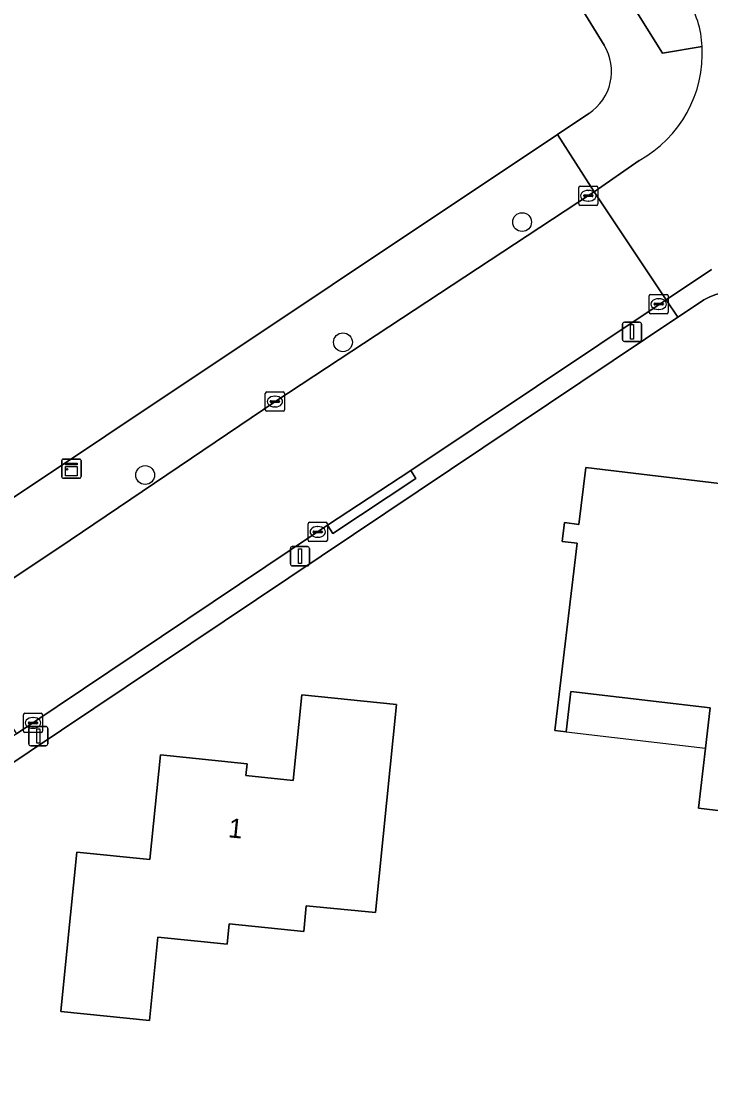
# Model space of a CAD drawing. Extents: x 162396 to 163643, y 386452 to 387406.
# Drawn here: x 163112.8 to 163148.6, y 386774.2 to 386829.1 of the extents above; entities that cross this region are included whole.
import ezdxf

# ---------------------------------------------------------------- set-up
doc = ezdxf.new("R2010")
doc.units = 0
for name, color, linetype in [('IMGEO_Berm_groen', 7, 'Continuous'), ('IMGEO_Boom', 7, 'Continuous'), ('IMGEO_Erf', 7, 'Continuous'), ('IMGEO_Kast', 7, 'Continuous'), ('IMGEO_Kolk', 7, 'Continuous'), ('IMGEO_Lichtmast', 7, 'Continuous'), ('IMGEO_Pand', 7, 'Continuous'), ('IMGEO_Pand_nummerreeks', 7, 'Continuous'), ('IMGEO_Pand_overbouw', 7, 'Continuous'), ('IMGEO_Rijbaan_lokaal_gesloten', 7, 'Continuous'), ('IMGEO_Voetpad_open', 7, 'Continuous')]:
    doc.layers.add(name, color=color, linetype=linetype)

msp = doc.modelspace()

# ---------------------------------------------------------------- linework, layer by layer
at = {"layer": 'IMGEO_Berm_groen'}
msp.add_lwpolyline([(163133.171, 386853.318), (163132.152, 386852.695), (163130.798, 386851.848), (163138.449, 386839.645), (163146.104, 386827.388), (163148.158, 386827.738)], dxfattribs=at)
msp.add_arc((163143.164, 386827.546), 4.998, 2.2064, 32.9251, dxfattribs=at)
at = {"layer": 'IMGEO_Boom'}
for centre in [(163138.806, 386818.611), (163129.498, 386812.364), (163119.219, 386805.465)]:
    msp.add_circle(centre, 0.489, dxfattribs=at)
at = {"layer": 'IMGEO_Erf'}
for points in [[(163143.068, 386827.803), (163123.585, 386859.49), (163102.006, 386895.698), (163079.761, 386934.958), (163074.122, 386945.175)], [(163055.371, 386870.345), (163099.918, 386803.497), (163101.741, 386800.505), (163101.872, 386800.31), (163102.019, 386800.128), (163102.182, 386799.96), (163102.36, 386799.807), (163102.551, 386799.671), (163102.753, 386799.552), (163102.964, 386799.452), (163103.184, 386799.371), (163103.411, 386799.309), (163103.641, 386799.269), (163103.875, 386799.249), (163104.109, 386799.25), (163104.343, 386799.272), (163104.573, 386799.315), (163104.799, 386799.378), (163105.018, 386799.461), (163105.229, 386799.564), (163105.43, 386799.684), (163105.441, 386799.692), (163140.645, 386823.163), (163142.278, 386824.252)], [(163227.316, 386699.623), (163227.044, 386700.095), (163212.434, 386723.369), (163194.869, 386749.748), (163193.027, 386752.59), (163166.953, 386791.514), (163151.55, 386814.685), (163151.264, 386814.81), (163150.968, 386814.908), (163150.664, 386814.98), (163150.356, 386815.024), (163150.044, 386815.041), (163149.732, 386815.03), (163149.422, 386814.99), (163149.118, 386814.924), (163148.82, 386814.83), (163148.532, 386814.71), (163148.255, 386814.565), (163148.07, 386814.449), (163146.898, 386813.664), (163065.982, 386759.453)]]:
    msp.add_lwpolyline(points, dxfattribs=at)
for points in [[(163147.966, 386788.151), (163148.337, 386791.263), (163148.586, 386793.358), (163141.341, 386794.22), (163141.092, 386792.125), (163140.502, 386792.195), (163141.659, 386801.917), (163140.887, 386802.009), (163141.004, 386802.991), (163141.761, 386802.901), (163142.112, 386805.854), (163151.96, 386804.682), (163151.46, 386800.481), (163151.168, 386798.025), (163156.986, 386797.333), (163155.783, 386787.221)], [(163114.834, 386777.579), (163115.17, 386780.893), (163115.672, 386785.867), (163119.461, 386785.484), (163120.009, 386790.916), (163124.515, 386790.461), (163124.452, 386789.844), (163126.903, 386789.596), (163127.352, 386794.043), (163132.281, 386793.545), (163131.779, 386788.571), (163131.188, 386782.72), (163127.593, 386783.083), (163127.458, 386781.745), (163123.579, 386782.137), (163123.473, 386781.083), (163119.879, 386781.446), (163119.441, 386777.113)]]:
    msp.add_lwpolyline(points, close=True, dxfattribs=at)
msp.add_arc((163140.826, 386826.438), 2.624, 303.5828, 31.3322, dxfattribs=at)
at = {"layer": 'IMGEO_Kast'}
for p, q in [((163114.886, 386805.372), (163114.886, 386806.213)), ((163114.886, 386806.213), (163114.886, 386805.372)), ((163114.961, 386806.297), (163115.802, 386806.297)), ((163115.802, 386806.297), (163114.961, 386806.297)), ((163115.886, 386806.222), (163115.886, 386805.381)), ((163115.886, 386805.381), (163115.886, 386806.222)), ((163115.811, 386805.297), (163114.97, 386805.297)), ((163114.97, 386805.297), (163115.811, 386805.297))]:
    msp.add_line(p, q, dxfattribs=at)
for points in [[(163115.081, 386806.087), (163115.681, 386806.087), (163115.681, 386806.002), (163115.081, 386806.002), (163115.081, 386806.087)], [(163115.081, 386805.912), (163115.681, 386805.912), (163115.681, 386805.423), (163115.081, 386805.423), (163115.081, 386805.912)]]:
    msp.add_lwpolyline(points, dxfattribs=at)
msp.add_circle((163115.165, 386805.761), 0.0377, dxfattribs=at)
for centre, start, end in [((163114.964, 386806.219), 92.4484, 184.2845), ((163114.964, 386806.219), 92.4484, 184.2845), ((163115.808, 386806.219), 2.4484, 94.2845), ((163115.808, 386806.219), 2.4484, 94.2845), ((163114.964, 386805.375), 182.4484, 274.2845), ((163114.964, 386805.375), 182.4484, 274.2845), ((163115.808, 386805.375), 272.4484, 4.2845), ((163115.808, 386805.375), 272.4484, 4.2845)]:
    msp.add_arc(centre, 0.0779, start, end, dxfattribs=at)
at = {"layer": 'IMGEO_Kolk'}
for p, q in [((163141.746, 386819.552), (163141.746, 386820.404)), ((163141.821, 386820.478), (163142.673, 386820.478)), ((163142.048, 386820.021), (163142.446, 386820.021)), ((163142.234, 386820.258), (163142.259, 386820.258)), ((163142.747, 386820.404), (163142.747, 386819.552)), ((163142.673, 386819.478), (163141.821, 386819.478)), ((163142.005, 386819.972), (163142.005, 386819.984)), ((163142.443, 386819.935), (163142.045, 386819.935)), ((163142.257, 386819.698), (163142.232, 386819.698)), ((163142.489, 386819.984), (163142.489, 386819.972)), ((163145.402, 386813.924), (163145.402, 386814.776)), ((163145.477, 386814.85), (163146.329, 386814.85)), ((163145.89, 386814.63), (163145.915, 386814.63)), ((163146.403, 386814.776), (163146.403, 386813.924)), ((163145.661, 386814.344), (163145.661, 386814.356)), ((163146.099, 386814.307), (163145.701, 386814.307)), ((163145.704, 386814.393), (163146.102, 386814.393)), ((163145.913, 386814.07), (163145.888, 386814.07)), ((163146.145, 386814.356), (163146.145, 386814.344)), ((163146.329, 386813.85), (163145.477, 386813.85)), ((163125.461, 386808.856), (163125.461, 386809.708)), ((163125.536, 386809.782), (163126.388, 386809.782)), ((163126.462, 386809.708), (163126.462, 386808.856)), ((163125.72, 386809.276), (163125.72, 386809.288)), ((163126.158, 386809.239), (163125.76, 386809.239)), ((163125.763, 386809.325), (163126.161, 386809.325)), ((163125.949, 386809.562), (163125.974, 386809.562)), ((163126.204, 386809.288), (163126.204, 386809.276)), ((163126.388, 386808.782), (163125.536, 386808.782)), ((163125.972, 386809.002), (163125.947, 386809.002)), ((163127.761, 386803.008), (163128.613, 386803.008)), ((163127.686, 386802.082), (163127.686, 386802.934)), ((163127.945, 386802.502), (163127.945, 386802.514)), ((163128.383, 386802.465), (163127.985, 386802.465)), ((163127.988, 386802.551), (163128.386, 386802.551)), ((163128.174, 386802.788), (163128.199, 386802.788)), ((163128.429, 386802.514), (163128.429, 386802.502)), ((163128.687, 386802.934), (163128.687, 386802.082)), ((163128.613, 386802.008), (163127.761, 386802.008)), ((163128.197, 386802.228), (163128.172, 386802.228)), ((163112.89, 386792.156), (163112.89, 386793.008)), ((163112.965, 386793.082), (163113.817, 386793.082)), ((163113.192, 386792.625), (163113.59, 386792.625)), ((163113.378, 386792.862), (163113.403, 386792.862)), ((163113.891, 386793.008), (163113.891, 386792.156)), ((163113.817, 386792.082), (163112.965, 386792.082)), ((163113.149, 386792.576), (163113.149, 386792.588)), ((163113.587, 386792.539), (163113.189, 386792.539)), ((163113.401, 386792.302), (163113.376, 386792.302)), ((163113.633, 386792.588), (163113.633, 386792.576))]:
    msp.add_line(p, q, dxfattribs=at)
for points in [[(163141.746, 386819.552), (163141.746, 386820.404)], [(163141.821, 386820.478), (163142.673, 386820.478)], [(163142.747, 386820.404), (163142.747, 386819.552)], [(163142.673, 386819.478), (163141.821, 386819.478)], [(163145.402, 386813.924), (163145.402, 386814.776)], [(163145.477, 386814.85), (163146.329, 386814.85)], [(163146.403, 386814.776), (163146.403, 386813.924)], [(163146.329, 386813.85), (163145.477, 386813.85)], [(163125.461, 386808.856), (163125.461, 386809.708)], [(163125.536, 386809.782), (163126.388, 386809.782)], [(163126.462, 386809.708), (163126.462, 386808.856)], [(163126.388, 386808.782), (163125.536, 386808.782)], [(163127.761, 386803.008), (163128.613, 386803.008)], [(163127.686, 386802.082), (163127.686, 386802.934)], [(163128.687, 386802.934), (163128.687, 386802.082)], [(163128.613, 386802.008), (163127.761, 386802.008)], [(163112.89, 386792.156), (163112.89, 386793.008)], [(163112.965, 386793.082), (163113.817, 386793.082)], [(163113.891, 386793.008), (163113.891, 386792.156)], [(163113.817, 386792.082), (163112.965, 386792.082)]]:
    msp.add_lwpolyline(points, dxfattribs=at)
for centre, radius, start, end in [((163141.823, 386820.402), 0.0765, 91.552, 178.448), ((163141.823, 386820.402), 0.0765, 91.552, 178.448), ((163142.045, 386819.981), 0.0403, 85.8775, 175.7526), ((163142.45, 386819.983), 0.0386, 1.7309, 96.639), ((163142.671, 386820.402), 0.0765, 1.552, 88.448), ((163142.671, 386820.402), 0.0765, 1.552, 88.448), ((163141.823, 386819.554), 0.0765, 181.552, 268.448), ((163141.823, 386819.554), 0.0765, 181.552, 268.448), ((163142.042, 386819.971), 0.0366, 178.938, 274.7102), ((163142.446, 386819.978), 0.043, 264.8664, 352.4533), ((163142.671, 386819.554), 0.0765, 271.552, 358.448), ((163142.671, 386819.554), 0.0765, 271.552, 358.448), ((163145.479, 386814.774), 0.0765, 91.552, 178.448), ((163145.479, 386814.774), 0.0765, 91.552, 178.448), ((163146.327, 386814.774), 0.0765, 1.552, 88.448), ((163146.327, 386814.774), 0.0765, 1.552, 88.448), ((163145.701, 386814.353), 0.0403, 85.8775, 175.7526), ((163145.698, 386814.343), 0.0366, 178.938, 274.7102), ((163146.102, 386814.35), 0.043, 264.8664, 352.4533), ((163146.106, 386814.355), 0.0386, 1.7309, 96.639), ((163145.479, 386813.926), 0.0765, 181.552, 268.448), ((163145.479, 386813.926), 0.0765, 181.552, 268.448), ((163146.327, 386813.926), 0.0765, 271.552, 358.448), ((163146.327, 386813.926), 0.0765, 271.552, 358.448), ((163125.538, 386809.706), 0.0765, 91.552, 178.448), ((163125.538, 386809.706), 0.0765, 91.552, 178.448), ((163126.386, 386809.706), 0.0765, 1.552, 88.448), ((163126.386, 386809.706), 0.0765, 1.552, 88.448), ((163125.76, 386809.285), 0.0403, 85.8775, 175.7526), ((163125.757, 386809.275), 0.0366, 178.938, 274.7102), ((163126.161, 386809.282), 0.043, 264.8664, 352.4533), ((163126.165, 386809.287), 0.0386, 1.7309, 96.639), ((163125.538, 386808.858), 0.0765, 181.552, 268.448), ((163125.538, 386808.858), 0.0765, 181.552, 268.448), ((163126.386, 386808.858), 0.0765, 271.552, 358.448), ((163126.386, 386808.858), 0.0765, 271.552, 358.448), ((163127.763, 386802.932), 0.0765, 91.552, 178.448), ((163127.763, 386802.932), 0.0765, 91.552, 178.448), ((163128.611, 386802.932), 0.0765, 1.552, 88.448), ((163128.611, 386802.932), 0.0765, 1.552, 88.448), ((163127.985, 386802.511), 0.0403, 85.8775, 175.7526), ((163127.982, 386802.501), 0.0366, 178.938, 274.7102), ((163128.386, 386802.508), 0.043, 264.8664, 352.4533), ((163128.39, 386802.513), 0.0386, 1.7309, 96.639), ((163127.763, 386802.084), 0.0765, 181.552, 268.448), ((163127.763, 386802.084), 0.0765, 181.552, 268.448), ((163128.611, 386802.084), 0.0765, 271.552, 358.448), ((163128.611, 386802.084), 0.0765, 271.552, 358.448), ((163112.967, 386793.006), 0.0765, 91.552, 178.448), ((163112.967, 386793.006), 0.0765, 91.552, 178.448), ((163113.189, 386792.585), 0.0403, 85.8775, 175.7526), ((163113.594, 386792.587), 0.0386, 1.7309, 96.639), ((163113.815, 386793.006), 0.0765, 1.552, 88.448), ((163113.815, 386793.006), 0.0765, 1.552, 88.448), ((163112.967, 386792.158), 0.0765, 181.552, 268.448), ((163112.967, 386792.158), 0.0765, 181.552, 268.448), ((163113.186, 386792.575), 0.0366, 178.938, 274.7102), ((163113.59, 386792.582), 0.043, 264.8664, 352.4533), ((163113.815, 386792.158), 0.0765, 271.552, 358.448), ((163113.815, 386792.158), 0.0765, 271.552, 358.448)]:
    msp.add_arc(centre, radius, start, end, dxfattribs=at)
for centre, major_axis, ratio, start_param, end_param in [((163142.233, 386819.978), (-0.387, 0.002), 0.722429, 4.712389, 7.853982), ((163142.258, 386819.978), (-0.39, 0.002), 0.717154, 1.570796, 4.712389), ((163145.889, 386814.35), (-0.387, 0.002), 0.722429, 4.712389, 7.853982), ((163145.914, 386814.35), (-0.39, 0.002), 0.717154, 1.570796, 4.712389), ((163125.948, 386809.282), (-0.387, 0.002), 0.722429, 4.712389, 7.853982), ((163125.973, 386809.282), (-0.39, 0.002), 0.717154, 1.570796, 4.712389), ((163128.173, 386802.508), (-0.387, 0.002), 0.722429, 4.712389, 7.853982), ((163128.198, 386802.508), (-0.39, 0.002), 0.717154, 1.570796, 4.712389), ((163113.377, 386792.582), (-0.387, 0.002), 0.722429, 4.712389, 7.853982), ((163113.402, 386792.582), (-0.39, 0.002), 0.717154, 1.570796, 4.712389)]:
    msp.add_ellipse(centre, major_axis=major_axis, ratio=ratio, start_param=start_param, end_param=end_param, dxfattribs=at)
at = {"layer": 'IMGEO_Lichtmast'}
for p, q in [((163144.022, 386812.506), (163144.022, 386813.306)), ((163144.022, 386813.306), (163144.022, 386812.506)), ((163144.122, 386813.406), (163144.912, 386813.406)), ((163144.912, 386813.406), (163144.122, 386813.406)), ((163145.012, 386813.306), (163145.012, 386812.506)), ((163145.012, 386812.506), (163145.012, 386813.306)), ((163144.912, 386812.406), (163144.122, 386812.406)), ((163144.122, 386812.406), (163144.912, 386812.406)), ((163126.766, 386800.846), (163126.766, 386801.646)), ((163126.766, 386801.646), (163126.766, 386800.846)), ((163126.866, 386801.746), (163127.656, 386801.746)), ((163127.656, 386801.746), (163126.866, 386801.746)), ((163127.756, 386801.646), (163127.756, 386800.846)), ((163127.756, 386800.846), (163127.756, 386801.646)), ((163127.656, 386800.746), (163126.866, 386800.746)), ((163126.866, 386800.746), (163127.656, 386800.746)), ((163113.17, 386791.497), (163113.17, 386792.297)), ((163113.17, 386792.297), (163113.17, 386791.497)), ((163113.27, 386792.397), (163114.06, 386792.397)), ((163114.06, 386792.397), (163113.27, 386792.397)), ((163114.16, 386792.297), (163114.16, 386791.497)), ((163114.16, 386791.497), (163114.16, 386792.297)), ((163114.06, 386791.397), (163113.27, 386791.397)), ((163113.27, 386791.397), (163114.06, 386791.397))]:
    msp.add_line(p, q, dxfattribs=at)
for points in [[(163144.442, 386813.281), (163144.592, 386813.281), (163144.592, 386812.531), (163144.442, 386812.531), (163144.442, 386813.281)], [(163127.186, 386801.621), (163127.336, 386801.621), (163127.336, 386800.871), (163127.186, 386800.871), (163127.186, 386801.621)], [(163113.59, 386792.272), (163113.74, 386792.272), (163113.74, 386791.522), (163113.59, 386791.522), (163113.59, 386792.272)]]:
    msp.add_lwpolyline(points, dxfattribs=at)
for centre, start, end in [((163144.122, 386813.306), 90, 180), ((163144.122, 386813.306), 90, 180), ((163144.912, 386813.306), 0, 90), ((163144.912, 386813.306), 360, 90), ((163144.122, 386812.506), 180, 270), ((163144.122, 386812.506), 180, 270), ((163144.912, 386812.506), 270, 0), ((163144.912, 386812.506), 270, 0), ((163126.866, 386801.646), 90, 180), ((163126.866, 386801.646), 90, 180), ((163127.656, 386801.646), 0, 90), ((163127.656, 386801.646), 360, 90), ((163126.866, 386800.846), 180, 270), ((163126.866, 386800.846), 180, 270), ((163127.656, 386800.846), 270, 0), ((163127.656, 386800.846), 270, 0), ((163113.27, 386792.297), 90, 180), ((163113.27, 386792.297), 90, 180), ((163114.06, 386792.297), 0, 90), ((163114.06, 386792.297), 360, 90), ((163113.27, 386791.497), 180, 270), ((163113.27, 386791.497), 180, 270), ((163114.06, 386791.497), 270, 0), ((163114.06, 386791.497), 270, 0)]:
    msp.add_arc(centre, 0.1, start, end, dxfattribs=at)
at = {"layer": 'IMGEO_Pand'}
for points in [[(163141.092, 386792.125), (163141.341, 386794.22), (163148.586, 386793.358), (163148.337, 386791.263), (163147.966, 386788.151), (163155.783, 386787.221), (163156.986, 386797.333), (163151.168, 386798.025), (163151.46, 386800.481), (163151.96, 386804.682), (163142.112, 386805.854), (163141.761, 386802.901), (163141.004, 386802.991), (163140.887, 386802.009), (163141.659, 386801.917), (163140.502, 386792.195)], [(163115.17, 386780.893), (163114.834, 386777.579), (163119.441, 386777.113), (163119.879, 386781.446), (163123.473, 386781.083), (163123.579, 386782.137), (163127.458, 386781.745), (163127.593, 386783.083), (163131.188, 386782.72), (163131.779, 386788.571), (163132.281, 386793.545), (163127.352, 386794.043), (163126.903, 386789.596), (163124.452, 386789.844), (163124.515, 386790.461), (163120.009, 386790.916), (163119.461, 386785.484), (163115.672, 386785.867)]]:
    msp.add_lwpolyline(points, close=True, dxfattribs=at)
at = {"layer": 'IMGEO_Pand_overbouw'}
msp.add_lwpolyline([(163148.586, 386793.358), (163141.341, 386794.22), (163141.092, 386792.125), (163148.337, 386791.263)], close=True, dxfattribs=at)
at = {"layer": 'IMGEO_Rijbaan_lokaal_gesloten'}
msp.add_lwpolyline([(163144.89, 386821.818), (163142.553, 386820.191), (163146.295, 386814.578), (163148.647, 386816.152)], dxfattribs=at)
msp.add_lwpolyline([(163133.018, 386805.708), (163146.086, 386814.438), (163146.295, 386814.578), (163142.553, 386820.191), (163142.367, 386820.061), (163126.014, 386809.308), (163114.688, 386801.643), (163108.718, 386797.688), (163111.717, 386793.28), (163112.536, 386792.008), (163114.647, 386793.426), (163128.182, 386802.509), (163128.699, 386802.855)], close=True, dxfattribs=at)
for centre, radius, start, end in [((163143.164, 386827.546), 4.998, 2.2064, 32.9251), ((163141.85, 386827.358), 6.319, 298.7522, 3.448)]:
    msp.add_arc(centre, radius, start, end, dxfattribs=at)
at = {"layer": 'IMGEO_Voetpad_open'}
for points in [[(163016.462, 387091.359), (163024.497, 387061.137), (163030.729, 387041.536), (163041.387, 387012.856), (163042.57, 387009.785), (163046.866, 387000), (163053.248, 386986.028), (163057.319, 386977.598), (163067.344, 386957.823), (163074.122, 386945.175), (163079.761, 386934.958), (163102.006, 386895.698), (163123.585, 386859.49), (163143.068, 386827.803)], [(163148.158, 386827.738), (163146.104, 386827.388), (163138.449, 386839.645), (163130.798, 386851.848), (163132.152, 386852.695), (163129.05, 386857.843), (163127.647, 386856.97), (163124.5, 386862.121), (163118.528, 386872), (163109.622, 386887.031), (163110.973, 386887.848), (163107.915, 386893.07), (163106.622, 386892.28), (163103.597, 386897.495), (163094.586, 386913.257), (163089.68, 386921.904), (163090.714, 386922.504), (163086.703, 386929.474), (163085.725, 386928.948), (163082.833, 386934.162), (163075.976, 386946.453)], [(163142.278, 386824.252), (163140.645, 386823.163), (163142.553, 386820.191), (163144.89, 386821.818)], [(163142.367, 386820.061), (163142.553, 386820.191), (163140.645, 386823.163), (163105.441, 386799.692), (163105.43, 386799.684), (163105.229, 386799.564), (163101.055, 386796.759)], [(163106.767, 386796.421), (163108.718, 386797.688), (163114.688, 386801.643), (163126.014, 386809.308), (163142.367, 386820.061)], [(163148.647, 386816.152), (163146.295, 386814.578), (163146.898, 386813.664), (163148.07, 386814.449), (163148.255, 386814.565), (163148.532, 386814.71), (163148.82, 386814.83), (163149.118, 386814.924), (163149.422, 386814.99), (163149.732, 386815.03), (163150.044, 386815.041), (163150.356, 386815.024), (163150.664, 386814.98), (163150.968, 386814.908), (163151.264, 386814.81), (163151.55, 386814.685), (163166.953, 386791.514), (163193.027, 386752.59), (163194.869, 386749.748), (163212.434, 386723.369), (163227.044, 386700.095)], [(163146.898, 386813.664), (163146.295, 386814.578), (163146.086, 386814.438), (163133.018, 386805.708), (163133.284, 386805.286), (163128.965, 386802.433), (163128.699, 386802.855), (163128.182, 386802.509), (163114.647, 386793.426), (163112.536, 386792.008), (163087.891, 386775.462), (163085.934, 386774.259), (163065.539, 386760.542)], [(163063.329, 386757.851), (163065.864, 386759.423), (163065.982, 386759.453), (163146.898, 386813.664)]]:
    msp.add_lwpolyline(points, dxfattribs=at)
msp.add_lwpolyline([(163128.699, 386802.855), (163128.965, 386802.433), (163133.284, 386805.286), (163133.018, 386805.708)], close=True, dxfattribs=at)
for centre, radius, start, end in [((163140.826, 386826.438), 2.624, 303.5828, 31.3322), ((163141.85, 386827.358), 6.319, 298.7522, 3.448)]:
    msp.add_arc(centre, radius, start, end, dxfattribs=at)

# ---------------------------------------------------------------- texts
at = {"layer": 'IMGEO_Pand_nummerreeks'}
msp.add_text('1', height=1, rotation=354.2223, dxfattribs=at).set_placement((163123.504, 386786.643))

doc.saveas('drawing.dxf')
